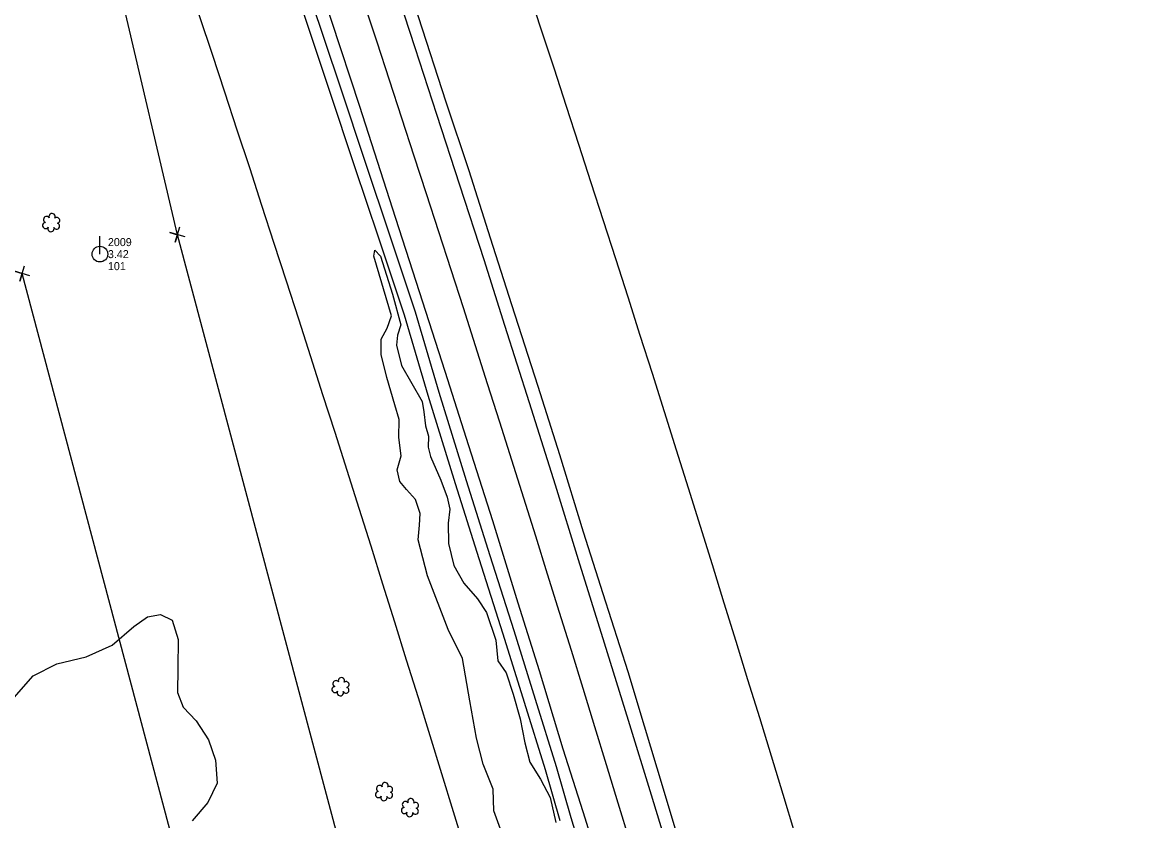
# Model space of a CAD drawing. Extents: x 3040896 to 3051146, y 687568 to 732976.
# Drawn here: x 3042846.9 to 3043193.7, y 726940.7 to 727189.9 of the extents above; entities that cross this region are included whole.
import ezdxf

# ---------------------------------------------------------------- set-up
doc = ezdxf.new("R2010")
doc.units = 0
for name, color, linetype in [('Exist Horizontal Alignment', 7, 'Continuous'), ('Exist Other Culture Area Outline', 7, 'Continuous'), ('Exist Property Corner CELL', 7, 'Continuous'), ('Exist Right of Way Easement Line', 7, 'Continuous'), ('Exist Right of Way Line', 7, 'Continuous'), ('Exist Roads EOP', 7, 'Continuous'), ('Exist Roads EOT', 7, 'Continuous'), ('Exist Utilities Power Pole CELL', 7, 'Continuous'), ('Exist Utilities Power Pole Cogo Comment', 7, 'Continuous'), ('Exist Utilities Power Pole Cogo Elevation', 7, 'Continuous'), ('Exist Utilities Power Pole Cogo Number', 7, 'Continuous'), ('Exist Utilities Telephone UG FO', 7, 'Continuous'), ('Exist Vegetation Hedge Row', 7, 'Continuous'), ('Exist Vegetation Shrub CELL', 7, 'Continuous')]:
    doc.layers.add(name, color=color, linetype=linetype)

# ---------------------------------------------------------------- blocks, each defined once
blk = doc.blocks.new('EXIST UTILITIES POWER POLE')
at = {"layer": 'Exist Utilities Power Pole CELL'}
for q in [(0, 0.1125), (0, 0)]:
    blk.add_line((0, 0), q, dxfattribs=at)
blk.add_circle((0, 0), 0.049, dxfattribs=at)

msp = doc.modelspace()

# ---------------------------------------------------------------- linework, layer by layer
at = {"layer": 'Exist Horizontal Alignment'}
msp.add_arc((3032072.31, 723599.48), 11460.29, 11.935278, 19.906775, dxfattribs=at)
at = {"layer": 'Exist Other Culture Area Outline'}
for points in [[(3042996.27, 726938.12), (3042994.23, 726943.85), (3042993.93, 726950.59), (3042990.89, 726958.42), (3042988.79, 726966.47), (3042986.64, 726978.12), (3042984.37, 726991.37), (3042979.87, 727000.44), (3042973.5, 727017.12), (3042970.6, 727028.39), (3042971.01, 727032.97), (3042971.19, 727036.62), (3042969.74, 727040.98), (3042966.9, 727044.07), (3042964.79, 727046.56), (3042963.98, 727050.26), (3042965.25, 727054.57), (3042964.5, 727060.32), (3042964.65, 727065.91), (3042963.25, 727070.53), (3042960.75, 727079.08), (3042959.01, 727086.22), (3042958.99, 727090.98), (3042960.88, 727094.46), (3042962.25, 727098.31), (3042956.67, 727116.89), (3042957.04, 727118.79), (3042958.83, 727116.91), (3042962.54, 727105.09), (3042965.14, 727095.47), (3042964.09, 727092.25), (3042963.76, 727089.09), (3042965.34, 727082.76), (3042971.83, 727071.6), (3042972.28, 727068.34), (3042972.88, 727063.99), (3042973.83, 727060.79), (3042973.72, 727057.33), (3042974.36, 727054.44), (3042977.58, 727046.96), (3042979.6, 727041.66), (3042980.48, 727037.98), (3042979.96, 727033.54), (3042980.04, 727027.22), (3042981.72, 727020.4), (3042984.84, 727014.9), (3042989.11, 727009.97), (3042991.88, 727005.7), (3042994.8, 726997.04)], [(3042996.27, 726938.12), (3042994.23, 726943.85), (3042993.93, 726950.59), (3042990.89, 726958.42), (3042988.79, 726966.47), (3042986.64, 726978.12), (3042984.37, 726991.37), (3042979.87, 727000.44), (3042973.5, 727017.12), (3042970.6, 727028.39), (3042971.01, 727032.97), (3042971.19, 727036.62), (3042969.74, 727040.98), (3042966.9, 727044.07), (3042964.79, 727046.56), (3042963.98, 727050.26), (3042965.25, 727054.57), (3042964.5, 727060.32), (3042964.65, 727065.91), (3042963.25, 727070.53), (3042960.75, 727079.08), (3042959.01, 727086.22), (3042958.99, 727090.98), (3042960.88, 727094.46), (3042962.25, 727098.31), (3042956.67, 727116.89), (3042957.04, 727118.79), (3042958.83, 727116.91), (3042962.54, 727105.09), (3042965.14, 727095.47), (3042964.09, 727092.25), (3042963.76, 727089.09), (3042965.34, 727082.76), (3042971.83, 727071.6), (3042972.28, 727068.34), (3042972.88, 727063.99), (3042973.83, 727060.79), (3042973.72, 727057.33), (3042974.36, 727054.44), (3042977.58, 727046.96), (3042979.6, 727041.66), (3042980.48, 727037.98), (3042979.96, 727033.54), (3042980.04, 727027.22), (3042981.72, 727020.4), (3042984.84, 727014.9), (3042989.11, 727009.97), (3042991.88, 727005.7), (3042994.8, 726997.04)], [(3042994.8, 726997.04), (3042995.46, 726990.68), (3042997.98, 726986.93), (3043000.2, 726980.21), (3043002.44, 726972.54), (3043003.81, 726965.03), (3043005.43, 726958.97), (3043008.7, 726953.72), (3043011.8, 726947.95), (3043013.55, 726940.2)], [(3042994.8, 726997.04), (3042995.46, 726990.68), (3042997.98, 726986.93), (3043000.2, 726980.21), (3043002.44, 726972.54), (3043003.81, 726965.03), (3043005.43, 726958.97), (3043008.7, 726953.72), (3043011.8, 726947.95), (3043013.55, 726940.2)]]:
    msp.add_lwpolyline(points, dxfattribs=at)
at = {"layer": 'Exist Property Corner CELL'}
msp.add_line((3042895.43, 727123.62), (3042895.43, 727123.62), dxfattribs=at)
for points in [[(3042897.83, 727122.9), (3042893.04, 727124.34), (3042895.43, 727123.62), (3042894.71, 727121.23), (3042896.15, 727126.02)], [(3042849.32, 727110.76), (3042844.53, 727112.2), (3042846.92, 727111.48), (3042846.2, 727109.09), (3042847.64, 727113.88)]]:
    msp.add_lwpolyline(points, dxfattribs=at)
at = {"layer": 'Exist Right of Way Easement Line'}
for p, q in [((3042895.43, 727123.62), (3042829.65, 727403.97)), ((3042972.47, 726834.06), (3042895.43, 727123.62)), ((3042924.15, 726821.18), (3042846.92, 727111.48))]:
    msp.add_line(p, q, dxfattribs=at)
at = {"layer": 'Exist Right of Way Line'}
for radius in [11510.29, 11410.29]:
    msp.add_arc((3032072.31, 723599.48), radius, 11.935278, 19.906775, dxfattribs=at)
at = {"layer": 'Exist Roads EOP'}
for points in [[(3043047.19, 726950.63), (3043041.24, 726970.29), (3043036.12, 726987.15), (3043028.3, 727011.59), (3043022.15, 727030.83), (3043014.76, 727054.95), (3043008.06, 727076.23), (3042999.76, 727101.7), (3042993.11, 727122.56), (3042986.45, 727143.56), (3042979.32, 727165.01), (3042970.66, 727191.61), (3042962.19, 727217.32), (3042953.97, 727242.23), (3042946.33, 727265.09), (3042938.89, 727287.21), (3042930.48, 727311.02), (3042922.01, 727336.29), (3042912.73, 727362.99), (3042905.21, 727383.61), (3042897.4, 727406.59), (3042891.03, 727424.52), (3042885.28, 727441.04)], [(3043047.19, 726950.63), (3043041.24, 726970.29), (3043036.12, 726987.15), (3043028.3, 727011.59), (3043022.15, 727030.83), (3043014.76, 727054.95), (3043008.06, 727076.23), (3042999.76, 727101.7), (3042993.11, 727122.56), (3042986.45, 727143.56), (3042979.32, 727165.01), (3042970.66, 727191.61), (3042962.19, 727217.32), (3042953.97, 727242.23), (3042946.33, 727265.09), (3042938.89, 727287.21), (3042930.48, 727311.02), (3042922.01, 727336.29), (3042912.73, 727362.99), (3042905.21, 727383.61), (3042897.4, 727406.59), (3042891.03, 727424.52), (3042885.28, 727441.04)], [(3042855.79, 727433.33), (3042859.77, 727422.63), (3042866.49, 727403.09), (3042874.8, 727379.64), (3042880.83, 727363.04), (3042886.37, 727347.59), (3042893.39, 727328.05), (3042899.84, 727308.54), (3042907.06, 727286.67), (3042915.59, 727262.96), (3042922.71, 727240.34), (3042927.56, 727225.1), (3042936.96, 727197.47), (3042946.09, 727170.03), (3042954.21, 727145.59), (3042961.47, 727123.9), (3042969.62, 727099.52), (3042977.05, 727074.49), (3042985.5, 727046.94), (3042992.89, 727023.51), (3043000.43, 727000.06), (3043007.13, 726978.62), (3043013.63, 726957.64), (3043018.27, 726941.71)], [(3042855.79, 727433.33), (3042859.77, 727422.63), (3042866.49, 727403.09), (3042874.8, 727379.64), (3042880.83, 727363.04), (3042886.37, 727347.59), (3042893.39, 727328.05), (3042899.84, 727308.54), (3042907.06, 727286.67), (3042915.59, 727262.96), (3042922.71, 727240.34), (3042927.56, 727225.1), (3042936.96, 727197.47), (3042946.09, 727170.03), (3042954.21, 727145.59), (3042961.47, 727123.9), (3042969.62, 727099.52), (3042977.05, 727074.49), (3042985.5, 727046.94), (3042992.89, 727023.51), (3043000.43, 727000.06), (3043007.13, 726978.62), (3043013.63, 726957.64), (3043018.27, 726941.71)], [(3043188.04, 726447.51), (3043182.99, 726467.01), (3043177.02, 726489.86), (3043171.09, 726513.13), (3043164.71, 726536.61), (3043158.24, 726560.63), (3043152.68, 726582.32), (3043147.26, 726602.41), (3043142.31, 726620.56), (3043136.53, 726641.17), (3043130.56, 726663.44), (3043124.37, 726685.72), (3043117.47, 726709.8), (3043112.04, 726729.1), (3043106.32, 726750), (3043099.88, 726772.65), (3043093.34, 726795.83), (3043086.82, 726817.74), (3043080, 726841.47), (3043070.44, 726873.68), (3043061.6, 726902.76), (3043055.2, 726923.81), (3043047.19, 726950.63)], [(3043188.04, 726447.51), (3043182.99, 726467.01), (3043177.02, 726489.86), (3043171.09, 726513.13), (3043164.71, 726536.61), (3043158.24, 726560.63), (3043152.68, 726582.32), (3043147.26, 726602.41), (3043142.31, 726620.56), (3043136.53, 726641.17), (3043130.56, 726663.44), (3043124.37, 726685.72), (3043117.47, 726709.8), (3043112.04, 726729.1), (3043106.32, 726750), (3043099.88, 726772.65), (3043093.34, 726795.83), (3043086.82, 726817.74), (3043080, 726841.47), (3043070.44, 726873.68), (3043061.6, 726902.76), (3043055.2, 726923.81), (3043047.19, 726950.63)], [(3043018.27, 726941.71), (3043025.06, 726919.21), (3043032.62, 726894.73), (3043039.96, 726871.5), (3043047.62, 726844.89), (3043055.12, 726820.21), (3043062.56, 726795.5), (3043069.22, 726773.39), (3043075.69, 726750.06), (3043082.01, 726727.71), (3043087.32, 726705.95), (3043094.33, 726682.15), (3043100.27, 726659.82), (3043108.05, 726630.33), (3043115.3, 726603.3), (3043122.66, 726575.65), (3043130.48, 726546.89), (3043136.07, 726524.89), (3043142.09, 726503.95), (3043147.96, 726483.2), (3043153.31, 726464.11), (3043159.24, 726441.54)], [(3043018.27, 726941.71), (3043025.06, 726919.21), (3043032.62, 726894.73), (3043039.96, 726871.5), (3043047.62, 726844.89), (3043055.12, 726820.21), (3043062.56, 726795.5), (3043069.22, 726773.39), (3043075.69, 726750.06), (3043082.01, 726727.71), (3043087.32, 726705.95), (3043094.33, 726682.15), (3043100.27, 726659.82), (3043108.05, 726630.33), (3043115.3, 726603.3), (3043122.66, 726575.65), (3043130.48, 726546.89), (3043136.07, 726524.89), (3043142.09, 726503.95), (3043147.96, 726483.2), (3043153.31, 726464.11), (3043159.24, 726441.54)]]:
    msp.add_lwpolyline(points, dxfattribs=at)
at = {"layer": 'Exist Roads EOT'}
for points in [[(3042881.38, 727439.11), (3042887.55, 727421.68), (3042896, 727397.88), (3042902.96, 727377.76), (3042909.96, 727358.27), (3042916.49, 727339.31), (3042924.5, 727316.06), (3042932.75, 727291.9), (3042941.36, 727266.76), (3042949.74, 727241.9), (3042956.39, 727221.96), (3042962.85, 727202.55), (3042969.48, 727181.98), (3042976.25, 727161.23), (3042983.45, 727139.17), (3042991.09, 727115.82), (3042997.5, 727095.4), (3043005.23, 727071.28), (3043013.32, 727045.54), (3043020.5, 727022.28), (3043028.59, 726996.29), (3043036.07, 726972.16), (3043043.27, 726948.78)], [(3042881.38, 727439.11), (3042887.55, 727421.68), (3042896, 727397.88), (3042902.96, 727377.76), (3042909.96, 727358.27), (3042916.49, 727339.31), (3042924.5, 727316.06), (3042932.75, 727291.9), (3042941.36, 727266.76), (3042949.74, 727241.9), (3042956.39, 727221.96), (3042962.85, 727202.55), (3042969.48, 727181.98), (3042976.25, 727161.23), (3042983.45, 727139.17), (3042991.09, 727115.82), (3042997.5, 727095.4), (3043005.23, 727071.28), (3043013.32, 727045.54), (3043020.5, 727022.28), (3043028.59, 726996.29), (3043036.07, 726972.16), (3043043.27, 726948.78)], [(3043022.02, 726943.54), (3043015.87, 726963.03), (3043008.39, 726987.51), (3043001.78, 727008.62), (3042993.86, 727034.35), (3042986.4, 727057.7), (3042979.01, 727080.89), (3042971.02, 727105.78), (3042962.51, 727131.84), (3042952.29, 727163.59), (3042943.47, 727190.46), (3042935.75, 727213.51), (3042927.29, 727239.08), (3042918.42, 727265.69), (3042909.11, 727293.05), (3042900.26, 727318.89), (3042890.22, 727348.21), (3042881.67, 727372.53), (3042873.06, 727396.99), (3042865.63, 727417.62), (3042860.02, 727434.01)], [(3043022.02, 726943.54), (3043015.87, 726963.03), (3043008.39, 726987.51), (3043001.78, 727008.62), (3042993.86, 727034.35), (3042986.4, 727057.7), (3042979.01, 727080.89), (3042971.02, 727105.78), (3042962.51, 727131.84), (3042952.29, 727163.59), (3042943.47, 727190.46), (3042935.75, 727213.51), (3042927.29, 727239.08), (3042918.42, 727265.69), (3042909.11, 727293.05), (3042900.26, 727318.89), (3042890.22, 727348.21), (3042881.67, 727372.53), (3042873.06, 727396.99), (3042865.63, 727417.62), (3042860.02, 727434.01)], [(3043043.27, 726948.78), (3043049.92, 726926.97), (3043056.5, 726905.39), (3043063.07, 726883.4), (3043069.93, 726860.58), (3043075.53, 726841.5), (3043080.99, 726822.64), (3043087.06, 726801.57), (3043092.75, 726781.82), (3043098.31, 726762.1), (3043105.34, 726737.46), (3043111.72, 726714.88), (3043118.3, 726691.65), (3043125.58, 726665.37), (3043131.69, 726643.34), (3043137.18, 726623.66), (3043143.36, 726600.77), (3043149.84, 726576.33), (3043156.83, 726549.61), (3043163.69, 726524.09), (3043169.46, 726502.05), (3043174.6, 726482.31), (3043179.7, 726462.64), (3043183.65, 726447.35)], [(3043043.27, 726948.78), (3043049.92, 726926.97), (3043056.5, 726905.39), (3043063.07, 726883.4), (3043069.93, 726860.58), (3043075.53, 726841.5), (3043080.99, 726822.64), (3043087.06, 726801.57), (3043092.75, 726781.82), (3043098.31, 726762.1), (3043105.34, 726737.46), (3043111.72, 726714.88), (3043118.3, 726691.65), (3043125.58, 726665.37), (3043131.69, 726643.34), (3043137.18, 726623.66), (3043143.36, 726600.77), (3043149.84, 726576.33), (3043156.83, 726549.61), (3043163.69, 726524.09), (3043169.46, 726502.05), (3043174.6, 726482.31), (3043179.7, 726462.64), (3043183.65, 726447.35)], [(3043024.22, 726936.57), (3043022.02, 726943.54)], [(3043024.22, 726936.57), (3043022.02, 726943.54)]]:
    msp.add_lwpolyline(points, dxfattribs=at)
at = {"layer": 'Exist Utilities Telephone UG FO'}
msp.add_lwpolyline([(3043014.91, 726940.74), (3043010.28, 726956.63), (3043003.79, 726977.58), (3042997.1, 726999), (3042989.56, 727022.45), (3042982.16, 727045.9), (3042973.7, 727073.48), (3042966.28, 727098.47), (3042958.16, 727122.79), (3042950.89, 727144.48), (3042942.77, 727168.92), (3042933.65, 727196.35), (3042924.23, 727224.01), (3042919.38, 727239.29), (3042912.27, 727261.84), (3042903.75, 727285.53), (3042896.51, 727307.44), (3042890.08, 727326.9), (3042877.54, 727361.85), (3042871.51, 727378.46), (3042863.19, 727401.93), (3042856.48, 727421.45), (3042852.51, 727432.11)], dxfattribs=at)
at = {"layer": 'Exist Vegetation Hedge Row'}
msp.add_lwpolyline([(3042825.23, 726940.61), (3042827.88, 726944.32), (3042830.69, 726952.38), (3042835.1, 726961.79), (3042840.3, 726971.89), (3042844.4, 726979.21), (3042850.36, 726985.99), (3042857.75, 726989.65), (3042866.9, 726991.93), (3042875.05, 726995.53), (3042881.76, 727001.31), (3042886.02, 727004.4), (3042890.1, 727005.14), (3042893.71, 727003.27), (3042895.61, 726997.34), (3042895.5, 726988.36), (3042895.36, 726980.77), (3042897.19, 726976.18), (3042901.2, 726971.89), (3042905.1, 726966.01), (3042907.31, 726959.6), (3042907.81, 726952.43), (3042904.89, 726946.45), (3042900.03, 726940.65)], dxfattribs=at)
msp.add_lwpolyline([(3042825.23, 726940.61), (3042827.88, 726944.32), (3042830.69, 726952.38), (3042835.1, 726961.79), (3042840.3, 726971.89), (3042844.4, 726979.21), (3042850.36, 726985.99), (3042857.75, 726989.65), (3042866.9, 726991.93), (3042875.05, 726995.53), (3042881.76, 727001.31), (3042886.02, 727004.4), (3042890.1, 727005.14), (3042893.71, 727003.27), (3042895.61, 726997.34), (3042895.5, 726988.36), (3042895.36, 726980.77), (3042897.19, 726976.18), (3042901.2, 726971.89), (3042905.1, 726966.01), (3042907.31, 726959.6), (3042907.81, 726952.43), (3042904.89, 726946.45), (3042900.03, 726940.65)], dxfattribs=at)
at = {"layer": 'Exist Vegetation Shrub CELL'}
for p, q in [((3042856.03, 727127.2), (3042856.03, 727127.2)), ((3042856.03, 727127.2), (3042856.03, 727127.2)), ((3042946.37, 726982.36), (3042946.37, 726982.36)), ((3042946.37, 726982.36), (3042946.37, 726982.36)), ((3042960, 726949.64), (3042960, 726949.64)), ((3042960, 726949.64), (3042960, 726949.64)), ((3042968.05, 726944.64), (3042968.05, 726944.64)), ((3042968.05, 726944.64), (3042968.05, 726944.64))]:
    msp.add_line(p, q, dxfattribs=at)
for centre, radius, start, end in [((3042854.23, 727126.49), 0.955, 95.1099, 327.9534), ((3042854.23, 727126.49), 0.955, 95.1099, 327.9534), ((3042854.55, 727128.33), 0.968, 35.8908, 245.4216), ((3042854.55, 727128.33), 0.968, 35.8908, 245.4216), ((3042856.26, 727129.24), 0.99, 334.8391, 200.4717), ((3042856.26, 727129.24), 0.99, 334.8391, 200.4717), ((3042857.67, 727126.27), 0.937, 204.9913, 73.4601), ((3042857.67, 727126.27), 0.937, 204.9913, 73.4601), ((3042857.7, 727128.07), 0.929, 284.4567, 126.0861), ((3042857.7, 727128.07), 0.929, 284.4567, 126.0861), ((3042855.9, 727125.52), 0.984, 151.2797, 21.387), ((3042855.9, 727125.52), 0.984, 151.2797, 21.387), ((3042946.6, 726984.41), 0.99, 334.8391, 200.4717), ((3042946.6, 726984.41), 0.99, 334.8391, 200.4717), ((3042944.57, 726981.66), 0.955, 95.1099, 327.9534), ((3042944.57, 726981.66), 0.955, 95.1099, 327.9534), ((3042944.89, 726983.49), 0.968, 35.8908, 245.4216), ((3042944.89, 726983.49), 0.968, 35.8908, 245.4216), ((3042948.01, 726981.44), 0.937, 204.9913, 73.4601), ((3042948.01, 726981.44), 0.937, 204.9913, 73.4601), ((3042948.05, 726983.23), 0.929, 284.4567, 126.0861), ((3042948.05, 726983.23), 0.929, 284.4567, 126.0861), ((3042946.25, 726980.68), 0.984, 151.2797, 21.387), ((3042946.25, 726980.68), 0.984, 151.2797, 21.387), ((3042958.51, 726950.77), 0.968, 35.8908, 245.4216), ((3042958.51, 726950.77), 0.968, 35.8908, 245.4216), ((3042960.22, 726951.68), 0.99, 334.8391, 200.4717), ((3042960.22, 726951.68), 0.99, 334.8391, 200.4717), ((3042961.67, 726950.51), 0.929, 284.4567, 126.0861), ((3042961.67, 726950.51), 0.929, 284.4567, 126.0861), ((3042958.2, 726948.93), 0.955, 95.1099, 327.9534), ((3042958.2, 726948.93), 0.955, 95.1099, 327.9534), ((3042959.87, 726947.95), 0.984, 151.2797, 21.387), ((3042959.87, 726947.95), 0.984, 151.2797, 21.387), ((3042961.63, 726948.71), 0.937, 204.9913, 73.4601), ((3042961.63, 726948.71), 0.937, 204.9913, 73.4601), ((3042966.57, 726945.77), 0.968, 35.8908, 245.4216), ((3042966.57, 726945.77), 0.968, 35.8908, 245.4216), ((3042968.28, 726946.68), 0.99, 334.8391, 200.4717), ((3042968.28, 726946.68), 0.99, 334.8391, 200.4717), ((3042966.25, 726943.93), 0.955, 95.1099, 327.9534), ((3042966.25, 726943.93), 0.955, 95.1099, 327.9534), ((3042967.92, 726942.96), 0.984, 151.2797, 21.387), ((3042967.92, 726942.96), 0.984, 151.2797, 21.387), ((3042969.69, 726943.71), 0.937, 204.9913, 73.4601), ((3042969.69, 726943.71), 0.937, 204.9913, 73.4601), ((3042969.72, 726945.51), 0.929, 284.4567, 126.0861), ((3042969.72, 726945.51), 0.929, 284.4567, 126.0861)]:
    msp.add_arc(centre, radius, start, end, dxfattribs=at)

# ---------------------------------------------------------------- block references
at = {"layer": 'Exist Utilities Power Pole CELL', "xscale": 50, "yscale": 50}
msp.add_blockref('EXIST UTILITIES POWER POLE', (3042871.18, 727117.55), dxfattribs=at)

# ---------------------------------------------------------------- texts
at = {"layer": 'Exist Utilities Power Pole Cogo Comment'}
msp.add_text('101', height=2.5, dxfattribs=at).set_placement((3042873.68, 727112.55))
at = {"layer": 'Exist Utilities Power Pole Cogo Elevation'}
msp.add_text('3.42', height=2.5, dxfattribs=at).set_placement((3042873.68, 727116.3))
at = {"layer": 'Exist Utilities Power Pole Cogo Number'}
msp.add_text('2009', height=2.5, dxfattribs=at).set_placement((3042873.68, 727120.05))

doc.saveas('drawing.dxf')
